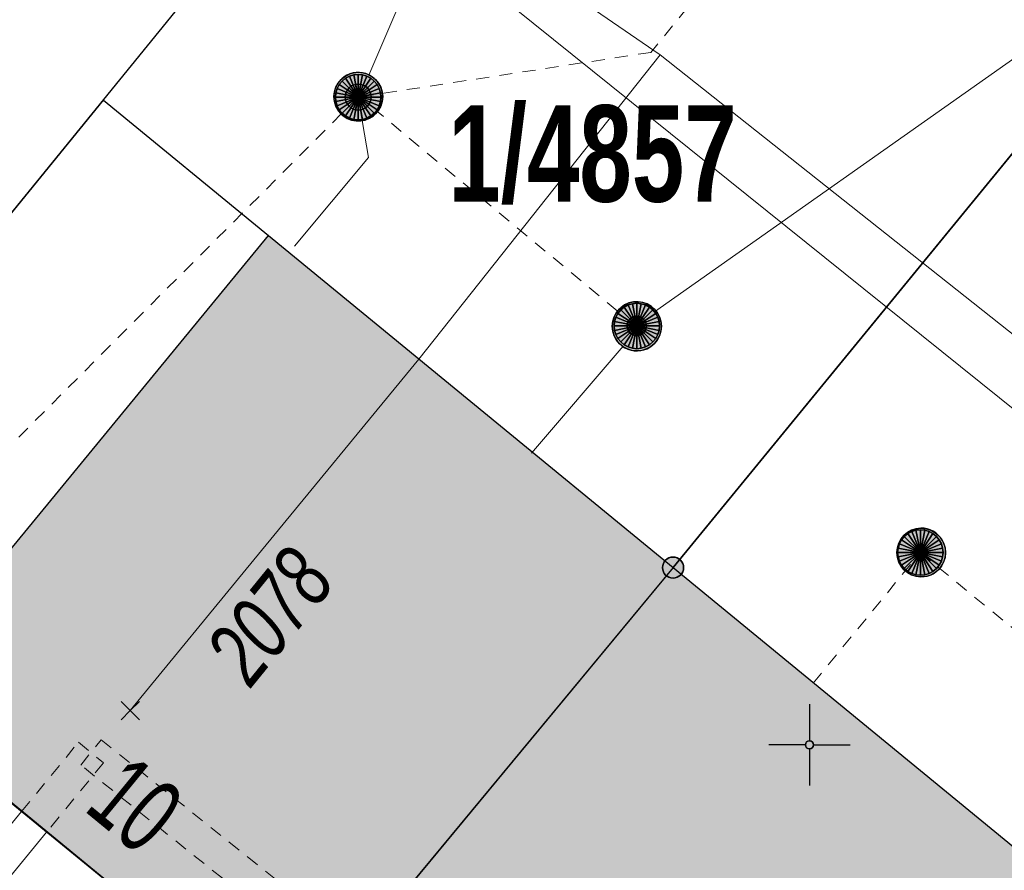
# Model space of a CAD drawing. Header units: metres. Extents: x 2695560 to 2696939, y 1260491 to 1262050.
# Tile 410 of 656: x 2696014 to 2696029, y 1260898 to 1260911. Entities that reach past the tile are written whole.
import ezdxf

# ---------------------------------------------------------------- set-up
doc = ezdxf.new("R2010")
doc.units = ezdxf.units.M
doc.linetypes.add('AUSGEZOGEN', pattern=[0])
doc.linetypes.add('VERDECKT2_S2', pattern=[0.36, 0.2, -0.16])
for name, color, linetype in [('XR$1$AV_Gebäudeflächen (BB)', 7, 'AUSGEZOGEN'), ('XR$1$AV_Grenzpunkte', 7, 'AUSGEZOGEN'), ('XR$1$AV_Grundstück-Nr.', 7, 'AUSGEZOGEN'), ('XR$1$AV_Haus-Nr.', 7, 'AUSGEZOGEN'), ('XR$1$AV_Koordinatennetzpunkte', 7, 'AUSGEZOGEN'), ('XR$1$AV_Linien (BB)', 7, 'AUSGEZOGEN'), ('XR$1$AV_Versicherung-Nr.', 7, 'AUSGEZOGEN'), ('XR$1$AW_LK_Schachtdeckel', 24, 'AUSGEZOGEN'), ('XR$1$Liegenschaftsgrenzen', 7, 'AUSGEZOGEN'), ('XR$1$PFAV', 255, 'AUSGEZOGEN'), ('XR$1$PFAW', 255, 'AUSGEZOGEN'), ('XR$1$RP_Abstandslinie', 7, 'AUSGEZOGEN')]:
    doc.layers.add(name, color=color, linetype=linetype)
for name, color, linetype, lineweight in [('XR$2$ABW-Linie-R-genau', 4, 'AUSGEZOGEN', 18), ('XR$2$ABW-Linie-R-ungenau', 4, 'VERDECKT2_S2', 18), ('XR$2$ABW-Punkt', 6, 'AUSGEZOGEN', 18), ('XR$2$ELE-LinieFlaeche-genau', 1, 'AUSGEZOGEN', 18), ('XR$2$ELE-LinieFlaeche-ungenau', 1, 'VERDECKT2_S2', 18), ('XR$2$KOM-Linie-U-genau', 91, 'AUSGEZOGEN', 18), ('XR$2$KOM-Punkt-U', 91, 'AUSGEZOGEN', 18)]:
    doc.layers.add(name, color=color, linetype=linetype, lineweight=lineweight)
doc.styles.add('ARIAL', font='arial.ttf')

# ---------------------------------------------------------------- blocks, each defined once
blk = doc.blocks.new('BAV15')
at = {"layer": 'XR$1$PFAV', "transparency": 33554687}
blk.add_hatch(color=7, dxfattribs=at).paths.add_polyline_path([(0.5, 0), (0.49, 0.101), (0.459, 0.197), (0.41, 0.286), (0.344, 0.362), (0.264, 0.424), (0.174, 0.469), (0.076, 0.494), (-0.025, 0.499), (-0.125, 0.484), (-0.22, 0.449), (-0.306, 0.395), (-0.379, 0.326), (-0.437, 0.243), (-0.477, 0.15), (-0.497, 0.051), (-0.497, -0.051), (-0.477, -0.15), (-0.437, -0.243), (-0.379, -0.326), (-0.306, -0.395), (-0.22, -0.449), (-0.125, -0.484), (-0.025, -0.499), (0.076, -0.494), (0.174, -0.469), (0.264, -0.424), (0.344, -0.362), (0.41, -0.286), (0.459, -0.197), (0.49, -0.101)])
at = {"color": 7, "transparency": 33554687}
for start, end in [(90, 270), (270, 90)]:
    blk.add_arc((0, 0), 0.5, start, end, dxfattribs=at)
at = {"layer": 'XR$1$PFAV', "transparency": 33554687}
blk.add_circle((0, 0), 0.5, dxfattribs=at)
blk = doc.blocks.new('BAV2041')
at = {"color": 7, "transparency": 33554687}
for p, q in [((0, 0.5), (0, 0.05)), ((-0.05, 0), (-0.5, 0)), ((0.05, 0), (0.5, 0)), ((0, -0.05), (0, -0.5))]:
    blk.add_line(p, q, dxfattribs=at)
blk.add_circle((0, 0), 0.05, dxfattribs=at)
for start, end in [(90, 270), (270, 90)]:
    blk.add_arc((0, 0), 0.05, start, end, dxfattribs=at)
blk = doc.blocks.new('BAW2088')
at = {"layer": 'XR$1$PFAW', "transparency": 33554687}
blk.add_hatch(color=253, dxfattribs=at).paths.add_polyline_path([(0.51, 0), (0.5, 0.101), (0.47, 0.197), (0.421, 0.286), (0.355, 0.362), (0.275, 0.424), (0.184, 0.469), (0.086, 0.494), (-0.015, 0.499), (-0.115, 0.484), (-0.21, 0.449), (-0.296, 0.395), (-0.369, 0.326), (-0.427, 0.243), (-0.467, 0.15), (-0.487, 0.051), (-0.487, -0.051), (-0.467, -0.15), (-0.427, -0.243), (-0.369, -0.326), (-0.296, -0.395), (-0.21, -0.449), (-0.115, -0.484), (-0.015, -0.499), (0.086, -0.494), (0.184, -0.469), (0.275, -0.424), (0.355, -0.362), (0.421, -0.286), (0.47, -0.197), (0.5, -0.101)])
at = {"transparency": 33554687}
for start, end in [(91.1948, 268.8052), (268.8052, 91.1948)]:
    blk.add_arc((0.01, 0), 0.5, start, end, dxfattribs=at)
at = {"layer": 'XR$1$PFAW', "transparency": 33554687}
blk.add_circle((0.01, 0), 0.5, dxfattribs=at)
blk = doc.blocks.new('BAW2082')
at = {"layer": 'XR$1$PFAW', "transparency": 33554687}
blk.add_hatch(color=7, dxfattribs=at).paths.add_polyline_path([(0.509, -0.003), (0.499, 0.098), (0.469, 0.194), (0.42, 0.283), (0.354, 0.359), (0.274, 0.421), (0.183, 0.466), (0.085, 0.491), (-0.016, 0.496), (-0.116, 0.481), (-0.211, 0.446), (-0.297, 0.392), (-0.37, 0.323), (-0.428, 0.24), (-0.468, 0.147), (-0.488, 0.047), (-0.488, -0.054), (-0.468, -0.153), (-0.428, -0.246), (-0.37, -0.329), (-0.297, -0.398), (-0.211, -0.452), (-0.116, -0.487), (-0.016, -0.502), (0.085, -0.497), (0.183, -0.472), (0.274, -0.427), (0.354, -0.366), (0.42, -0.289), (0.469, -0.2), (0.499, -0.104)])
at = {"transparency": 33554687}
for start, end in [(91.1948, 268.8052), (268.8052, 91.1948)]:
    blk.add_arc((0.01, 0), 0.5, start, end, dxfattribs=at)
at = {"layer": 'XR$1$PFAW', "transparency": 33554687}
blk.add_circle((0.009, -0.003), 0.5, dxfattribs=at)
blk = doc.blocks.new('KOM-UNBEKANNT-U')
at = {"layer": 'XR$2$KOM-Punkt-U', "linetype": 'AUSGEZOGEN', "lineweight": 20, "transparency": 33554687}
for p, q in [((0, 0, 2500), (-141, 141, 2500)), ((-141, -141, 2500), (0, 0, 2500)), ((0, 0, 2500), (141, 141, 2500)), ((141, -141, 2500), (0, 0, 2500))]:
    blk.add_line(p, q, dxfattribs=at)
blk = doc.blocks.new('ABW-SCHLAMMSAMMLER_RUND')
at = {"layer": 'XR$2$ABW-Punkt', "linetype": 'AUSGEZOGEN', "lineweight": 13, "transparency": 33554687}
for p, q in [((-70, 75, 2500), (70, 75, 2500)), ((-70, -75, 2500), (70, -75, 2500))]:
    blk.add_line(p, q, dxfattribs=at)
blk.add_polyline3d([(90, 0, 2500), (0, 0, 2500), (-90, 0, 2500)], dxfattribs=at)
at = {"layer": 'XR$2$ABW-Punkt', "linetype": 'AUSGEZOGEN', "lineweight": 25, "transparency": 33554687}
for points in [[(-147, 29, 2500), (0, 0, 2500), (-150, 0, 2500)], [(-147, 29), (0, 0), (-150, 0)], [(-147, 29, 2500), (-147, 29), (-150, 0), (-150, 0, 2500)], [(-150, 0, 2500), (0, 0, 2500), (-147, -29, 2500)], [(-150, 0), (0, 0), (-147, -29)], [(-139, 57, 2500), (0, 0, 2500), (-147, 29, 2500)], [(-139, 57), (0, 0), (-147, 29)], [(-139, 57, 2500), (-139, 57), (-147, 29), (-147, 29, 2500)], [(-147, -29, 2500), (0, 0, 2500), (-139, -57, 2500)], [(-147, -29), (0, 0), (-139, -57)], [(-125, 83, 2500), (0, 0, 2500), (-139, 57, 2500)], [(-125, 83), (0, 0), (-139, 57)], [(-125, 83, 2500), (-125, 83), (-139, 57), (-139, 57, 2500)], [(-139, -57, 2500), (0, 0, 2500), (-125, -83, 2500)], [(-139, -57), (0, 0), (-125, -83)], [(-106, 106, 2500), (0, 0, 2500), (-125, 83, 2500)], [(-106, 106), (0, 0), (-125, 83)], [(-106, 106, 2500), (-106, 106), (-125, 83), (-125, 83, 2500)], [(-125, -83, 2500), (0, 0, 2500), (-106, -106, 2500)], [(-125, -83), (0, 0), (-106, -106)], [(-83, 125, 2500), (0, 0, 2500), (-106, 106, 2500)], [(-83, 125), (0, 0), (-106, 106)], [(-83, 125, 2500), (-83, 125), (-106, 106), (-106, 106, 2500)], [(-106, -106, 2500), (0, 0, 2500), (-83, -125, 2500)], [(-106, -106), (0, 0), (-83, -125)], [(-57, 139, 2500), (0, 0, 2500), (-83, 125, 2500)], [(-57, 139), (0, 0), (-83, 125)], [(-57, 139, 2500), (-57, 139), (-83, 125), (-83, 125, 2500)], [(-83, -125, 2500), (0, 0, 2500), (-57, -139, 2500)], [(-83, -125), (0, 0), (-57, -139)], [(-29, 147, 2500), (0, 0, 2500), (-57, 139, 2500)], [(-29, 147), (0, 0), (-57, 139)], [(-29, 147, 2500), (-29, 147), (-57, 139), (-57, 139, 2500)], [(-57, -139, 2500), (0, 0, 2500), (-29, -147, 2500)], [(-57, -139), (0, 0), (-29, -147)], [(0, 150, 2500), (0, 0, 2500), (-29, 147, 2500)], [(0, 150), (0, 0), (-29, 147)], [(0, 150, 2500), (0, 150), (-29, 147), (-29, 147, 2500)], [(-29, -147, 2500), (0, 0, 2500), (0, -150, 2500)], [(-29, -147), (0, 0), (0, -150)], [(29, 147, 2500), (0, 0, 2500), (0, 150, 2500)], [(29, 147), (0, 0), (0, 150)], [(29, 147, 2500), (29, 147), (0, 150), (0, 150, 2500)], [(57, 139, 2500), (0, 0, 2500), (29, 147, 2500)], [(57, 139), (0, 0), (29, 147)], [(83, 125, 2500), (0, 0, 2500), (57, 139, 2500)], [(83, 125), (0, 0), (57, 139)], [(106, 106, 2500), (0, 0, 2500), (83, 125, 2500)], [(106, 106), (0, 0), (83, 125)], [(125, 83, 2500), (0, 0, 2500), (106, 106, 2500)], [(125, 83), (0, 0), (106, 106)], [(139, 57, 2500), (0, 0, 2500), (125, 83, 2500)], [(139, 57), (0, 0), (125, 83)], [(147, 29, 2500), (0, 0, 2500), (139, 57, 2500)], [(147, 29), (0, 0), (139, 57)], [(150, 0, 2500), (0, 0, 2500), (147, 29, 2500)], [(150, 0), (0, 0), (147, 29)], [(0, -150, 2500), (0, 0, 2500), (29, -147, 2500)], [(29, -147, 2500), (0, 0, 2500), (57, -139, 2500)], [(57, -139, 2500), (0, 0, 2500), (83, -125, 2500)], [(83, -125, 2500), (0, 0, 2500), (106, -106, 2500)], [(106, -106, 2500), (0, 0, 2500), (125, -83, 2500)], [(125, -83, 2500), (0, 0, 2500), (139, -57, 2500)], [(139, -57, 2500), (0, 0, 2500), (147, -29, 2500)], [(147, -29, 2500), (0, 0, 2500), (150, 0, 2500)], [(0, -150), (0, 0), (29, -147)], [(29, -147), (0, 0), (57, -139)], [(57, -139), (0, 0), (83, -125)], [(83, -125), (0, 0), (106, -106)], [(106, -106), (0, 0), (125, -83)], [(125, -83), (0, 0), (139, -57)], [(139, -57), (0, 0), (147, -29)], [(147, -29), (0, 0), (150, 0)], [(57, 139, 2500), (57, 139), (29, 147), (29, 147, 2500)], [(83, 125, 2500), (83, 125), (57, 139), (57, 139, 2500)], [(106, 106, 2500), (106, 106), (83, 125), (83, 125, 2500)], [(125, 83, 2500), (125, 83), (106, 106), (106, 106, 2500)], [(139, 57, 2500), (139, 57), (125, 83), (125, 83, 2500)], [(147, 29, 2500), (147, 29), (139, 57), (139, 57, 2500)], [(150, 0, 2500), (150, 0), (147, 29), (147, 29, 2500)], [(-150, 0, 2500), (-150, 0), (-147, -29), (-147, -29, 2500)], [(-147, -29, 2500), (-147, -29), (-139, -57), (-139, -57, 2500)], [(-139, -57, 2500), (-139, -57), (-125, -83), (-125, -83, 2500)], [(-125, -83, 2500), (-125, -83), (-106, -106), (-106, -106, 2500)], [(-106, -106, 2500), (-106, -106), (-83, -125), (-83, -125, 2500)], [(-83, -125, 2500), (-83, -125), (-57, -139), (-57, -139, 2500)], [(-57, -139, 2500), (-57, -139), (-29, -147), (-29, -147, 2500)], [(-29, -147, 2500), (-29, -147), (0, -150), (0, -150, 2500)], [(0, -150, 2500), (0, -150), (29, -147), (29, -147, 2500)], [(29, -147, 2500), (29, -147), (57, -139), (57, -139, 2500)], [(57, -139, 2500), (57, -139), (83, -125), (83, -125, 2500)], [(83, -125, 2500), (83, -125), (106, -106), (106, -106, 2500)], [(106, -106, 2500), (106, -106), (125, -83), (125, -83, 2500)], [(125, -83, 2500), (125, -83), (139, -57), (139, -57, 2500)], [(139, -57, 2500), (139, -57), (147, -29), (147, -29, 2500)], [(147, -29, 2500), (147, -29), (150, 0), (150, 0, 2500)]]:
    blk.add_3dface(points, dxfattribs=at)
blk = doc.blocks.new('ABW-NORMSCHACHT_WEITERE')
at = {"layer": 'XR$2$ABW-Punkt', "linetype": 'AUSGEZOGEN', "lineweight": 25, "transparency": 33554687}
for points in [[(-111, 166, 2500), (0, 0, 2500), (-141, 141, 2500)], [(-111, 166), (0, 0), (-141, 141)], [(-111, 166, 2500), (-111, 166), (-141, 141), (-141, 141, 2500)], [(-77, 185, 2500), (0, 0, 2500), (-111, 166, 2500)], [(-77, 185), (0, 0), (-111, 166)], [(-77, 185, 2500), (-77, 185), (-111, 166), (-111, 166, 2500)], [(-39, 196, 2500), (0, 0, 2500), (-77, 185, 2500)], [(-39, 196), (0, 0), (-77, 185)], [(-39, 196, 2500), (-39, 196), (-77, 185), (-77, 185, 2500)], [(0, 200, 2500), (0, 0, 2500), (-39, 196, 2500)], [(0, 200), (0, 0), (-39, 196)], [(0, 200, 2500), (0, 200), (-39, 196), (-39, 196, 2500)], [(39, 196, 2500), (0, 0, 2500), (0, 200, 2500)], [(39, 196), (0, 0), (0, 200)], [(39, 196, 2500), (39, 196), (0, 200), (0, 200, 2500)], [(77, 185, 2500), (0, 0, 2500), (39, 196, 2500)], [(77, 185), (0, 0), (39, 196)], [(111, 166, 2500), (0, 0, 2500), (77, 185, 2500)], [(111, 166), (0, 0), (77, 185)], [(141, 141, 2500), (0, 0, 2500), (111, 166, 2500)], [(141, 141), (0, 0), (111, 166)], [(77, 185, 2500), (77, 185), (39, 196), (39, 196, 2500)], [(111, 166, 2500), (111, 166), (77, 185), (77, 185, 2500)], [(141, 141, 2500), (141, 141), (111, 166), (111, 166, 2500)], [(-196, 39, 2500), (0, 0, 2500), (-200, 0, 2500)], [(-196, 39), (0, 0), (-200, 0)], [(-196, 39, 2500), (-196, 39), (-200, 0), (-200, 0, 2500)], [(-200, 0, 2500), (0, 0, 2500), (-196, -39, 2500)], [(-200, 0), (0, 0), (-196, -39)], [(-185, 77, 2500), (0, 0, 2500), (-196, 39, 2500)], [(-185, 77), (0, 0), (-196, 39)], [(-185, 77, 2500), (-185, 77), (-196, 39), (-196, 39, 2500)], [(-196, -39, 2500), (0, 0, 2500), (-185, -77, 2500)], [(-196, -39), (0, 0), (-185, -77)], [(-166, 111, 2500), (0, 0, 2500), (-185, 77, 2500)], [(-166, 111), (0, 0), (-185, 77)], [(-166, 111, 2500), (-166, 111), (-185, 77), (-185, 77, 2500)], [(-185, -77, 2500), (0, 0, 2500), (-166, -111, 2500)], [(-185, -77), (0, 0), (-166, -111)], [(-141, 141, 2500), (0, 0, 2500), (-166, 111, 2500)], [(-141, 141), (0, 0), (-166, 111)], [(-141, 141, 2500), (-141, 141), (-166, 111), (-166, 111, 2500)], [(-166, -111, 2500), (0, 0, 2500), (-141, -141, 2500)], [(-166, -111), (0, 0), (-141, -141)], [(-141, -141, 2500), (0, 0, 2500), (-111, -166, 2500)], [(-141, -141), (0, 0), (-111, -166)], [(-111, -166, 2500), (0, 0, 2500), (-77, -185, 2500)], [(-111, -166), (0, 0), (-77, -185)], [(-77, -185, 2500), (0, 0, 2500), (-39, -196, 2500)], [(-77, -185), (0, 0), (-39, -196)], [(-39, -196, 2500), (0, 0, 2500), (0, -200, 2500)], [(-39, -196), (0, 0), (0, -200)], [(166, 111, 2500), (0, 0, 2500), (141, 141, 2500)], [(166, 111), (0, 0), (141, 141)], [(185, 77, 2500), (0, 0, 2500), (166, 111, 2500)], [(185, 77), (0, 0), (166, 111)], [(196, 39, 2500), (0, 0, 2500), (185, 77, 2500)], [(196, 39), (0, 0), (185, 77)], [(200, 0, 2500), (0, 0, 2500), (196, 39, 2500)], [(200, 0), (0, 0), (196, 39)], [(0, -200, 2500), (0, 0, 2500), (39, -196, 2500)], [(39, -196, 2500), (0, 0, 2500), (77, -185, 2500)], [(77, -185, 2500), (0, 0, 2500), (111, -166, 2500)], [(111, -166, 2500), (0, 0, 2500), (141, -141, 2500)], [(141, -141, 2500), (0, 0, 2500), (166, -111, 2500)], [(166, -111, 2500), (0, 0, 2500), (185, -77, 2500)], [(185, -77, 2500), (0, 0, 2500), (196, -39, 2500)], [(196, -39, 2500), (0, 0, 2500), (200, 0, 2500)], [(0, -200), (0, 0), (39, -196)], [(39, -196), (0, 0), (77, -185)], [(77, -185), (0, 0), (111, -166)], [(111, -166), (0, 0), (141, -141)], [(141, -141), (0, 0), (166, -111)], [(166, -111), (0, 0), (185, -77)], [(185, -77), (0, 0), (196, -39)], [(196, -39), (0, 0), (200, 0)], [(166, 111, 2500), (166, 111), (141, 141), (141, 141, 2500)], [(185, 77, 2500), (185, 77), (166, 111), (166, 111, 2500)], [(196, 39, 2500), (196, 39), (185, 77), (185, 77, 2500)], [(200, 0, 2500), (200, 0), (196, 39), (196, 39, 2500)], [(-200, 0, 2500), (-200, 0), (-196, -39), (-196, -39, 2500)], [(-196, -39, 2500), (-196, -39), (-185, -77), (-185, -77, 2500)], [(-185, -77, 2500), (-185, -77), (-166, -111), (-166, -111, 2500)], [(-166, -111, 2500), (-166, -111), (-141, -141), (-141, -141, 2500)], [(-141, -141, 2500), (-141, -141), (-111, -166), (-111, -166, 2500)], [(111, -166, 2500), (111, -166), (141, -141), (141, -141, 2500)], [(141, -141, 2500), (141, -141), (166, -111), (166, -111, 2500)], [(166, -111, 2500), (166, -111), (185, -77), (185, -77, 2500)], [(185, -77, 2500), (185, -77), (196, -39), (196, -39, 2500)], [(196, -39, 2500), (196, -39), (200, 0), (200, 0, 2500)], [(-111, -166, 2500), (-111, -166), (-77, -185), (-77, -185, 2500)], [(-77, -185, 2500), (-77, -185), (-39, -196), (-39, -196, 2500)], [(-39, -196, 2500), (-39, -196), (0, -200), (0, -200, 2500)], [(0, -200, 2500), (0, -200), (39, -196), (39, -196, 2500)], [(39, -196, 2500), (39, -196), (77, -185), (77, -185, 2500)], [(77, -185, 2500), (77, -185), (111, -166), (111, -166, 2500)]]:
    blk.add_3dface(points, dxfattribs=at)
blk = doc.blocks.new('ABW-KONTROLLSCHACHT')
at = {"layer": 'XR$2$ABW-Punkt', "linetype": 'AUSGEZOGEN', "lineweight": 25, "transparency": 33554687}
for points in [[(-134, 323, 2500), (0, 0, 2500), (-194, 291, 2500)], [(-134, 323), (0, 0), (-194, 291)], [(-134, 323, 2500), (-134, 323), (-194, 291), (-194, 291, 2500)], [(-68, 343, 2500), (0, 0, 2500), (-134, 323, 2500)], [(-68, 343), (0, 0), (-134, 323)], [(-68, 343, 2500), (-68, 343), (-134, 323), (-134, 323, 2500)], [(0, 350, 2500), (0, 0, 2500), (-68, 343, 2500)], [(0, 350), (0, 0), (-68, 343)], [(0, 350, 2500), (0, 350), (-68, 343), (-68, 343, 2500)], [(68, 343, 2500), (0, 0, 2500), (0, 350, 2500)], [(68, 343), (0, 0), (0, 350)], [(68, 343, 2500), (68, 343), (0, 350), (0, 350, 2500)], [(134, 323, 2500), (0, 0, 2500), (68, 343, 2500)], [(134, 323), (0, 0), (68, 343)], [(194, 291, 2500), (0, 0, 2500), (134, 323, 2500)], [(194, 291), (0, 0), (134, 323)], [(134, 323, 2500), (134, 323), (68, 343), (68, 343, 2500)], [(194, 291, 2500), (194, 291), (134, 323), (134, 323, 2500)], [(-291, 194, 2500), (0, 0, 2500), (-323, 134, 2500)], [(-291, 194), (0, 0), (-323, 134)], [(-291, 194, 2500), (-291, 194), (-323, 134), (-323, 134, 2500)], [(-247, 247, 2500), (0, 0, 2500), (-291, 194, 2500)], [(-247, 247), (0, 0), (-291, 194)], [(-247, 247, 2500), (-247, 247), (-291, 194), (-291, 194, 2500)], [(-194, 291, 2500), (0, 0, 2500), (-247, 247, 2500)], [(-194, 291), (0, 0), (-247, 247)], [(-194, 291, 2500), (-194, 291), (-247, 247), (-247, 247, 2500)], [(247, 247, 2500), (0, 0, 2500), (194, 291, 2500)], [(247, 247), (0, 0), (194, 291)], [(291, 194, 2500), (0, 0, 2500), (247, 247, 2500)], [(291, 194), (0, 0), (247, 247)], [(323, 134, 2500), (0, 0, 2500), (291, 194, 2500)], [(323, 134), (0, 0), (291, 194)], [(247, 247, 2500), (247, 247), (194, 291), (194, 291, 2500)], [(291, 194, 2500), (291, 194), (247, 247), (247, 247, 2500)], [(323, 134, 2500), (323, 134), (291, 194), (291, 194, 2500)], [(-343, 68, 2500), (0, 0, 2500), (-350, 0, 2500)], [(-343, 68), (0, 0), (-350, 0)], [(-343, 68, 2500), (-343, 68), (-350, 0), (-350, 0, 2500)], [(-350, 0, 2500), (0, 0, 2500), (-343, -68, 2500)], [(-350, 0), (0, 0), (-343, -68)], [(-323, 134, 2500), (0, 0, 2500), (-343, 68, 2500)], [(-323, 134), (0, 0), (-343, 68)], [(-323, 134, 2500), (-323, 134), (-343, 68), (-343, 68, 2500)], [(-343, -68, 2500), (0, 0, 2500), (-323, -134, 2500)], [(-343, -68), (0, 0), (-323, -134)], [(-323, -134, 2500), (0, 0, 2500), (-291, -194, 2500)], [(-323, -134), (0, 0), (-291, -194)], [(-291, -194, 2500), (0, 0, 2500), (-247, -247, 2500)], [(-291, -194), (0, 0), (-247, -247)], [(-247, -247, 2500), (0, 0, 2500), (-194, -291, 2500)], [(-247, -247), (0, 0), (-194, -291)], [(-194, -291, 2500), (0, 0, 2500), (-134, -323, 2500)], [(-194, -291), (0, 0), (-134, -323)], [(-134, -323, 2500), (0, 0, 2500), (-68, -343, 2500)], [(-134, -323), (0, 0), (-68, -343)], [(-68, -343, 2500), (0, 0, 2500), (0, -350, 2500)], [(-68, -343), (0, 0), (0, -350)], [(343, 68, 2500), (0, 0, 2500), (323, 134, 2500)], [(343, 68), (0, 0), (323, 134)], [(350, 0, 2500), (0, 0, 2500), (343, 68, 2500)], [(350, 0), (0, 0), (343, 68)], [(0, -350, 2500), (0, 0, 2500), (68, -343, 2500)], [(68, -343, 2500), (0, 0, 2500), (134, -323, 2500)], [(134, -323, 2500), (0, 0, 2500), (194, -291, 2500)], [(194, -291, 2500), (0, 0, 2500), (247, -247, 2500)], [(247, -247, 2500), (0, 0, 2500), (291, -194, 2500)], [(291, -194, 2500), (0, 0, 2500), (323, -134, 2500)], [(323, -134, 2500), (0, 0, 2500), (343, -68, 2500)], [(343, -68, 2500), (0, 0, 2500), (350, 0, 2500)], [(0, -350), (0, 0), (68, -343)], [(68, -343), (0, 0), (134, -323)], [(134, -323), (0, 0), (194, -291)], [(194, -291), (0, 0), (247, -247)], [(247, -247), (0, 0), (291, -194)], [(291, -194), (0, 0), (323, -134)], [(323, -134), (0, 0), (343, -68)], [(343, -68), (0, 0), (350, 0)], [(343, 68, 2500), (343, 68), (323, 134), (323, 134, 2500)], [(350, 0, 2500), (350, 0), (343, 68), (343, 68, 2500)], [(-350, 0, 2500), (-350, 0), (-343, -68), (-343, -68, 2500)], [(-343, -68, 2500), (-343, -68), (-323, -134), (-323, -134, 2500)], [(-323, -134, 2500), (-323, -134), (-291, -194), (-291, -194, 2500)], [(291, -194, 2500), (291, -194), (323, -134), (323, -134, 2500)], [(323, -134, 2500), (323, -134), (343, -68), (343, -68, 2500)], [(343, -68, 2500), (343, -68), (350, 0), (350, 0, 2500)], [(-291, -194, 2500), (-291, -194), (-247, -247), (-247, -247, 2500)], [(-247, -247, 2500), (-247, -247), (-194, -291), (-194, -291, 2500)], [(-194, -291, 2500), (-194, -291), (-134, -323), (-134, -323, 2500)], [(134, -323, 2500), (134, -323), (194, -291), (194, -291, 2500)], [(194, -291, 2500), (194, -291), (247, -247), (247, -247, 2500)], [(247, -247, 2500), (247, -247), (291, -194), (291, -194, 2500)], [(-134, -323, 2500), (-134, -323), (-68, -343), (-68, -343, 2500)], [(-68, -343, 2500), (-68, -343), (0, -350), (0, -350, 2500)], [(0, -350, 2500), (0, -350), (68, -343), (68, -343, 2500)], [(68, -343, 2500), (68, -343), (134, -323), (134, -323, 2500)]]:
    blk.add_3dface(points, dxfattribs=at)
blk = doc.blocks.new('ABW-DECKEL')
at = {"layer": 'XR$2$ABW-Punkt', "linetype": 'AUSGEZOGEN', "lineweight": 25, "transparency": 33554687}
for points in [[(-134, 323, 2500), (0, 0, 2500), (-194, 291, 2500)], [(-134, 323), (0, 0), (-194, 291)], [(-134, 323, 2500), (-134, 323), (-194, 291), (-194, 291, 2500)], [(-68, 343, 2500), (0, 0, 2500), (-134, 323, 2500)], [(-68, 343), (0, 0), (-134, 323)], [(-68, 343, 2500), (-68, 343), (-134, 323), (-134, 323, 2500)], [(0, 350, 2500), (0, 0, 2500), (-68, 343, 2500)], [(0, 350), (0, 0), (-68, 343)], [(0, 350, 2500), (0, 350), (-68, 343), (-68, 343, 2500)], [(68, 343, 2500), (0, 0, 2500), (0, 350, 2500)], [(68, 343), (0, 0), (0, 350)], [(68, 343, 2500), (68, 343), (0, 350), (0, 350, 2500)], [(134, 323, 2500), (0, 0, 2500), (68, 343, 2500)], [(134, 323), (0, 0), (68, 343)], [(194, 291, 2500), (0, 0, 2500), (134, 323, 2500)], [(194, 291), (0, 0), (134, 323)], [(134, 323, 2500), (134, 323), (68, 343), (68, 343, 2500)], [(194, 291, 2500), (194, 291), (134, 323), (134, 323, 2500)], [(-291, 194, 2500), (0, 0, 2500), (-323, 134, 2500)], [(-291, 194), (0, 0), (-323, 134)], [(-291, 194, 2500), (-291, 194), (-323, 134), (-323, 134, 2500)], [(-247, 247, 2500), (0, 0, 2500), (-291, 194, 2500)], [(-247, 247), (0, 0), (-291, 194)], [(-247, 247, 2500), (-247, 247), (-291, 194), (-291, 194, 2500)], [(-194, 291, 2500), (0, 0, 2500), (-247, 247, 2500)], [(-194, 291), (0, 0), (-247, 247)], [(-194, 291, 2500), (-194, 291), (-247, 247), (-247, 247, 2500)], [(247, 247, 2500), (0, 0, 2500), (194, 291, 2500)], [(247, 247), (0, 0), (194, 291)], [(291, 194, 2500), (0, 0, 2500), (247, 247, 2500)], [(291, 194), (0, 0), (247, 247)], [(323, 134, 2500), (0, 0, 2500), (291, 194, 2500)], [(323, 134), (0, 0), (291, 194)], [(247, 247, 2500), (247, 247), (194, 291), (194, 291, 2500)], [(291, 194, 2500), (291, 194), (247, 247), (247, 247, 2500)], [(323, 134, 2500), (323, 134), (291, 194), (291, 194, 2500)], [(-343, 68, 2500), (0, 0, 2500), (-350, 0, 2500)], [(-343, 68), (0, 0), (-350, 0)], [(-343, 68, 2500), (-343, 68), (-350, 0), (-350, 0, 2500)], [(-350, 0, 2500), (0, 0, 2500), (-343, -68, 2500)], [(-350, 0), (0, 0), (-343, -68)], [(-323, 134, 2500), (0, 0, 2500), (-343, 68, 2500)], [(-323, 134), (0, 0), (-343, 68)], [(-323, 134, 2500), (-323, 134), (-343, 68), (-343, 68, 2500)], [(-343, -68, 2500), (0, 0, 2500), (-323, -134, 2500)], [(-343, -68), (0, 0), (-323, -134)], [(-323, -134, 2500), (0, 0, 2500), (-291, -194, 2500)], [(-323, -134), (0, 0), (-291, -194)], [(-291, -194, 2500), (0, 0, 2500), (-247, -247, 2500)], [(-291, -194), (0, 0), (-247, -247)], [(-247, -247, 2500), (0, 0, 2500), (-194, -291, 2500)], [(-247, -247), (0, 0), (-194, -291)], [(-194, -291, 2500), (0, 0, 2500), (-134, -323, 2500)], [(-194, -291), (0, 0), (-134, -323)], [(-134, -323, 2500), (0, 0, 2500), (-68, -343, 2500)], [(-134, -323), (0, 0), (-68, -343)], [(-68, -343, 2500), (0, 0, 2500), (0, -350, 2500)], [(-68, -343), (0, 0), (0, -350)], [(343, 68, 2500), (0, 0, 2500), (323, 134, 2500)], [(343, 68), (0, 0), (323, 134)], [(350, 0, 2500), (0, 0, 2500), (343, 68, 2500)], [(350, 0), (0, 0), (343, 68)], [(0, -350, 2500), (0, 0, 2500), (68, -343, 2500)], [(68, -343, 2500), (0, 0, 2500), (134, -323, 2500)], [(134, -323, 2500), (0, 0, 2500), (194, -291, 2500)], [(194, -291, 2500), (0, 0, 2500), (247, -247, 2500)], [(247, -247, 2500), (0, 0, 2500), (291, -194, 2500)], [(291, -194, 2500), (0, 0, 2500), (323, -134, 2500)], [(323, -134, 2500), (0, 0, 2500), (343, -68, 2500)], [(343, -68, 2500), (0, 0, 2500), (350, 0, 2500)], [(0, -350), (0, 0), (68, -343)], [(68, -343), (0, 0), (134, -323)], [(134, -323), (0, 0), (194, -291)], [(194, -291), (0, 0), (247, -247)], [(247, -247), (0, 0), (291, -194)], [(291, -194), (0, 0), (323, -134)], [(323, -134), (0, 0), (343, -68)], [(343, -68), (0, 0), (350, 0)], [(343, 68, 2500), (343, 68), (323, 134), (323, 134, 2500)], [(350, 0, 2500), (350, 0), (343, 68), (343, 68, 2500)], [(-350, 0, 2500), (-350, 0), (-343, -68), (-343, -68, 2500)], [(-343, -68, 2500), (-343, -68), (-323, -134), (-323, -134, 2500)], [(-323, -134, 2500), (-323, -134), (-291, -194), (-291, -194, 2500)], [(291, -194, 2500), (291, -194), (323, -134), (323, -134, 2500)], [(323, -134, 2500), (323, -134), (343, -68), (343, -68, 2500)], [(343, -68, 2500), (343, -68), (350, 0), (350, 0, 2500)], [(-291, -194, 2500), (-291, -194), (-247, -247), (-247, -247, 2500)], [(-247, -247, 2500), (-247, -247), (-194, -291), (-194, -291, 2500)], [(-194, -291, 2500), (-194, -291), (-134, -323), (-134, -323, 2500)], [(134, -323, 2500), (134, -323), (194, -291), (194, -291, 2500)], [(194, -291, 2500), (194, -291), (247, -247), (247, -247, 2500)], [(247, -247, 2500), (247, -247), (291, -194), (291, -194, 2500)], [(-134, -323, 2500), (-134, -323), (-68, -343), (-68, -343, 2500)], [(-68, -343, 2500), (-68, -343), (0, -350), (0, -350, 2500)], [(0, -350, 2500), (0, -350), (68, -343), (68, -343, 2500)], [(68, -343, 2500), (68, -343), (134, -323), (134, -323, 2500)]]:
    blk.add_3dface(points, dxfattribs=at)

msp = doc.modelspace()

# ---------------------------------------------------------------- hatches: boundary and pattern name
at = {"layer": 'XR$1$AV_Gebäudeflächen (BB)', "true_color": 0xd2d2d2, "transparency": 33554687}
for points in [[(2696017.64, 1260907.653), (2696011.757, 1260900.497), (2696017.96, 1260895.405), (2696023.87, 1260902.54)], [(2696023.87, 1260902.54), (2696017.96, 1260895.405), (2696018.589, 1260894.89), (2696024.213, 1260890.283), (2696025.803, 1260892.238), (2696030.055, 1260897.465)]]:
    msp.add_hatch(color=254, dxfattribs=at).paths.add_polyline_path(points)

# ---------------------------------------------------------------- linework, layer by layer
at = {"layer": 'XR$1$AV_Linien (BB)', "color": 7, "linetype": 'AUSGEZOGEN', "transparency": 33554687}
for p, q in [((2696023.87, 1260902.54), (2696031.16, 1260911.44)), ((2696017.64, 1260907.653), (2696023.87, 1260902.54)), ((2696023.87, 1260902.54), (2696017.96, 1260895.405))]:
    msp.add_line(p, q, dxfattribs=at)
for points in [[(2696006.43, 1260899.09), (2696015.097, 1260909.74), (2696017.64, 1260907.653)], [(2696017.96, 1260895.405), (2696011.757, 1260900.497), (2696017.64, 1260907.653)], [(2696023.87, 1260902.54), (2696030.055, 1260897.465), (2696025.803, 1260892.238)]]:
    msp.add_lwpolyline(points, dxfattribs=at)
at = {"layer": 'XR$1$Liegenschaftsgrenzen', "color": 7, "linetype": 'AUSGEZOGEN', "transparency": 33554687}
msp.add_line((2696006.43, 1260899.09), (2696023.91, 1260920.57), dxfattribs=at)
msp.add_lwpolyline([(2696032.74, 1260913.31), (2696031.16, 1260911.44), (2696023.87, 1260902.54), (2696017.96, 1260895.405), (2696015.14, 1260891.92)], dxfattribs=at)
at = {"layer": 'XR$1$RP_Abstandslinie', "color": 7, "linetype": 'AUSGEZOGEN', "transparency": 33554687}
msp.add_lwpolyline([(2696040.37, 1260936.16), (2695987.59, 1260979.4), (2695957.81, 1260944.66), (2696008.61, 1260903.06), (2696036.46, 1260880.27), (2696064.38, 1260857.41), (2696092.6, 1260893.39), (2696060.4, 1260919.76), (2696040.37, 1260936.16)], close=True, dxfattribs=at)
at = {"layer": 'XR$2$ABW-Linie-R-genau', "linetype": 'AUSGEZOGEN', "transparency": 33554687}
for p, q in [((2696020.509, 1260913.218), (2696019.187, 1260910.123)), ((2696030.779, 1260911.553), (2696023.583, 1260906.477)), ((2696021.689, 1260904.301), (2696023.101, 1260905.951))]:
    msp.add_line(p, q, dxfattribs=at)
msp.add_lwpolyline([(2696018.042, 1260907.492), (2696019.179, 1260908.853), (2696019.021, 1260909.785)], dxfattribs=at)
at = {"layer": 'XR$2$ABW-Linie-R-ungenau', "linetype": 'VERDECKT2_S2', "transparency": 33554687}
for p, q in [((2696019.021, 1260909.785), (2696007.62, 1260898.363)), ((2696023.009, 1260906.495), (2696019.302, 1260909.573)), ((2696026.029, 1260900.762), (2696027.678, 1260902.772))]:
    msp.add_line(p, q, dxfattribs=at)
for points in [[(2696024.091, 1260911.163), (2696023.529, 1260910.474), (2696019.021, 1260909.785)], [(2696027.678, 1260902.772), (2696032.034, 1260899.198), (2696032.043, 1260898.753)]]:
    msp.add_lwpolyline(points, dxfattribs=at)
at = {"layer": 'XR$2$ELE-LinieFlaeche-genau', "linetype": 'AUSGEZOGEN', "transparency": 33554687}
msp.add_lwpolyline([(2696010.488, 1260893.908), (2696010.422, 1260893.97), (2696010.356, 1260894.07), (2696010.314, 1260894.183), (2696010.3, 1260894.302), (2696010.314, 1260894.422), (2696010.358, 1260894.537), (2696010.424, 1260894.635), (2696010.477, 1260894.684), (2696013.838, 1260898.783), (2696014.224, 1260898.465), (2696010.843, 1260894.342), (2696010.806, 1260894.307), (2696010.804, 1260894.305), (2696010.804, 1260894.304), (2696010.804, 1260894.302), (2696010.804, 1260894.299), (2696010.804, 1260894.298), (2696010.806, 1260894.296), (2696010.83, 1260894.274), (2696010.488, 1260893.908)], close=True, dxfattribs=at)
at = {"layer": 'XR$2$ELE-LinieFlaeche-ungenau', "linetype": 'VERDECKT2_S2', "transparency": 33554687}
for points in [[(2696013.838, 1260898.782), (2696014.714, 1260899.851), (2696015.1, 1260899.535), (2696014.224, 1260898.466), (2696013.838, 1260898.782)], [(2696015.063, 1260899.888), (2696020.897, 1260895.224), (2696020.585, 1260894.834), (2696014.751, 1260899.498), (2696015.063, 1260899.888)]]:
    msp.add_lwpolyline(points, close=True, dxfattribs=at)
at = {"layer": 'XR$2$KOM-Linie-U-genau', "linetype": 'AUSGEZOGEN', "transparency": 33554687}
for p, q in [((2696023.673, 1260910.437), (2696018.481, 1260913.993)), ((2696023.673, 1260910.437), (2696019.953, 1260905.749)), ((2696023.673, 1260910.437), (2696045.591, 1260893.059)), ((2696019.953, 1260905.749), (2696017.415, 1260902.657)), ((2696017.415, 1260902.657), (2696015.512, 1260900.338))]:
    msp.add_line(p, q, dxfattribs=at)
msp.add_lwpolyline([(2696018.78, 1260915.299), (2696021.426, 1260911.155), (2696033.387, 1260901.544)], dxfattribs=at)

# ---------------------------------------------------------------- block references
at = {"layer": 'XR$1$AV_Grenzpunkte', "color": 7, "linetype": 'AUSGEZOGEN', "lineweight": -3, "transparency": 33554687, "xscale": 0.3249999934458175, "yscale": 0.3249999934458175}
msp.add_blockref('BAV15', (2696023.87, 1260902.54), dxfattribs=at)
at = {"layer": 'XR$1$AV_Koordinatennetzpunkte', "color": 7, "linetype": 'AUSGEZOGEN', "lineweight": -3, "transparency": 33554687, "xscale": 1.25, "yscale": 1.25}
msp.add_blockref('BAV2041', (2696025.97, 1260899.81), dxfattribs=at)
at = {"layer": 'XR$1$AW_LK_Schachtdeckel', "color": 24, "linetype": 'AUSGEZOGEN', "lineweight": -3, "transparency": 33554687}
for name, p, xscale, yscale, rotation in [('BAW2082', (2696019.027, 1260909.786), 0.7499999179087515, 0.7499999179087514, 140.223733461), ('BAW2088', (2696023.317, 1260906.262), 0.7578193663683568, 0.7578193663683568, 233.555105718)]:
    msp.add_blockref(name, p, dxfattribs=dict(at, xscale=xscale, yscale=yscale, rotation=rotation))
at = {"layer": 'XR$1$AW_LK_Schachtdeckel', "color": 24, "linetype": 'AUSGEZOGEN', "lineweight": -3, "transparency": 33554687, "xscale": 0.7499999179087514, "yscale": 0.7499999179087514}
msp.add_blockref('BAW2082', (2696027.684, 1260902.773), dxfattribs=at)
at = {"layer": 'XR$2$ABW-Punkt', "color": 6, "linetype": 'AUSGEZOGEN', "lineweight": 18, "transparency": 33554687, "xscale": 0.001, "yscale": 0.001, "zscale": 0.001, "rotation": 360}
for name, p in [('ABW-DECKEL', (2696019.021, 1260909.785)), ('ABW-NORMSCHACHT_WEITERE', (2696019.021, 1260909.785)), ('ABW-DECKEL', (2696023.311, 1260906.261)), ('ABW-SCHLAMMSAMMLER_RUND', (2696023.311, 1260906.261)), ('ABW-KONTROLLSCHACHT', (2696027.678, 1260902.772)), ('ABW-DECKEL', (2696027.678, 1260902.772))]:
    msp.add_blockref(name, p, dxfattribs=at)
at = {"layer": 'XR$2$KOM-Punkt-U', "color": 91, "linetype": 'AUSGEZOGEN', "lineweight": 18, "transparency": 33554687, "xscale": 0.001, "yscale": 0.001, "zscale": 0.001}
msp.add_blockref('KOM-UNBEKANNT-U', (2696015.512, 1260900.338), dxfattribs=at)

# ---------------------------------------------------------------- texts
at = {"layer": 'XR$1$AV_Grundstück-Nr.', "color": 7, "transparency": 33554687, "insert": (2696022.629, 1260908.895), "char_height": 1.48491, "width": 4.98214, "attachment_point": 5, "style": 'ARIAL'}
msp.add_mtext('\\A1;{\\fArial|i0|b1;\\H1.484908;\\W0.700000;\\C7;1/4857}\\P', dxfattribs=at)
at = {"layer": 'XR$1$AV_Haus-Nr.', "color": 7, "transparency": 33554687, "insert": (2696015.212, 1260898.433), "char_height": 1.1621, "width": 1.59081, "attachment_point": 8, "rotation": 320.6178, "style": 'ARIAL'}
msp.add_mtext('\\W0.64;10', dxfattribs=at)
at = {"layer": 'XR$1$AV_Versicherung-Nr.', "color": 7, "transparency": 33554687, "insert": (2696017.661, 1260901.796), "char_height": 0.96842, "width": 2.46457, "attachment_point": 5, "rotation": 50.8743, "style": 'ARIAL'}
msp.add_mtext('\\A1;{\\fArial|i1|b0;\\H0.968418;\\W0.700000;\\C7;2078}\\P', dxfattribs=at)

doc.saveas('drawing.dxf')
